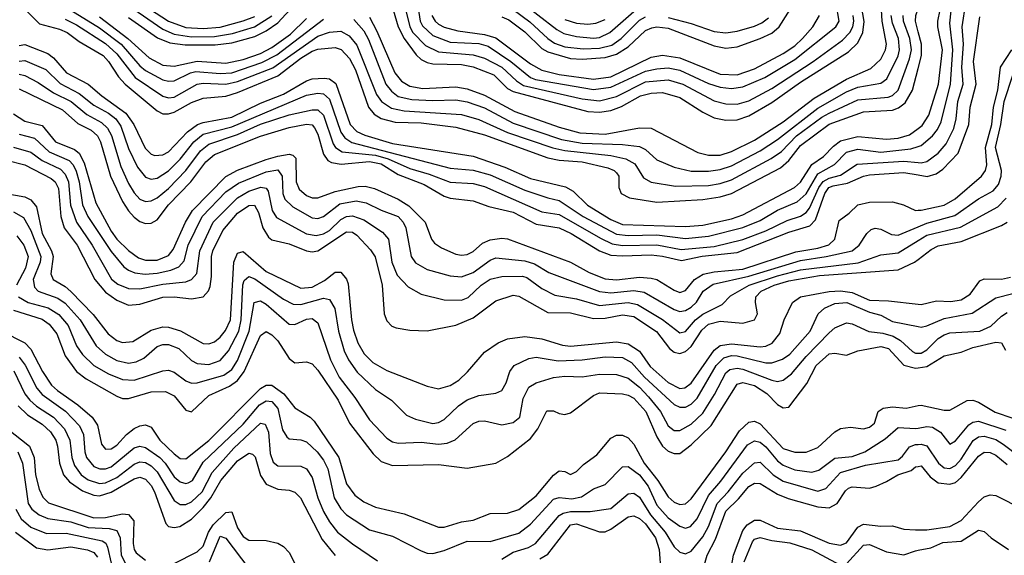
# Model space of a CAD drawing. Header units: inches. Extents: x 990535 to 1117859, y 769386 to 892122.
# Tile 741 of 1056: x 1056872 to 1060300, y 854889 to 856755. Entities that reach past the tile are written whole.
import ezdxf

# ---------------------------------------------------------------- set-up
doc = ezdxf.new("R2010")
doc.units = ezdxf.units.IN
doc.header["$MEASUREMENT"] = 0
doc.layers.add('B0855', color=7, linetype='Continuous')
doc.layers.add('B0865', color=7, linetype='Continuous')

msp = doc.modelspace()

# ---------------------------------------------------------------- linework, layer by layer
at = {"layer": 'B0855', "color": 5}
for points, elevation in [([(1057250, 856762.7), (1057351.9, 856691.9), (1057394.1, 856674.1), (1057447.4, 856667.4), (1057552.1, 856667.9), (1057610, 856674.3), (1057690, 856696.4), (1057730, 856716), (1057770, 856744.7), (1057870, 856853.6)], 3620), ([(1057250, 856804.4), (1057370, 856722), (1057410, 856704.8), (1057470, 856695.1), (1057550, 856696.4), (1057613.1, 856706.9), (1057689.5, 856730.5), (1057750, 856768.6)], 3640), ([(1057281.1, 856821.1), (1057390, 856749.5), (1057450, 856728), (1057510, 856724.6), (1057570, 856729.1), (1057650, 856750.9), (1057690, 856766.6)], 3660), ([(1058172.6, 856790), (1058189.8, 856730), (1058210, 856690.1), (1058252.3, 856632.3), (1058270, 856616), (1058290, 856605.6), (1058310, 856601), (1058410, 856599.2), (1058450, 856591.3), (1058522.6, 856562.6), (1058570, 856515.9), (1058590, 856504.5), (1058850, 856435.6), (1058890, 856432.6), (1058930, 856438.3), (1058967.1, 856452.9), (1059033.3, 856490), (1059070, 856499.6), (1059110, 856501.2), (1059170, 856484.2), (1059250, 856432.9), (1059290, 856413), (1059330, 856405.1), (1059370, 856406.8), (1059410, 856420.7), (1059490, 856466.8), (1059590, 856537.2), (1059756.9, 856643.1), (1059790, 856674.1), (1059806.9, 856710), (1059811.5, 856748.4), (1059797.5, 856830)], 3620), ([(1058210.3, 856810), (1058230.3, 856730), (1058240.8, 856710), (1058285.1, 856665.1), (1058330, 856642.8), (1058450, 856632.9), (1058490, 856621.6), (1058550.7, 856590), (1058601.6, 856541.6), (1058625.8, 856525.8), (1058830, 856478.9), (1058890, 856472.4), (1058950, 856487.5), (1059050, 856538.2), (1059130, 856545.4), (1059180.1, 856530), (1059290, 856472.3), (1059330, 856461.7), (1059370, 856460.9), (1059410, 856472.6), (1059490, 856514.9), (1059633.8, 856610), (1059736.3, 856683.7), (1059762.2, 856710), (1059772.2, 856730), (1059775.6, 856750), (1059773.4, 856770)], 3640), ([(1058256.5, 856810), (1058266.5, 856750), (1058274, 856734), (1058310, 856700.2), (1058370, 856676.9), (1058470, 856671.7), (1058503, 856663), (1058581.5, 856610), (1058650, 856553.7), (1058667, 856547), (1058870, 856511.7), (1058930, 856520), (1059050, 856575.4), (1059090, 856584.5), (1059130, 856587.2), (1059170, 856579.8), (1059270, 856533.2), (1059310, 856520.1), (1059350, 856515.6), (1059390, 856521.2), (1059466.5, 856553.5), (1059570, 856616), (1059713.2, 856730), (1059724.5, 856750), (1059714, 856810)], 3660), ([(1058550, 856764.9), (1058574.4, 856754.4), (1058630, 856713.3), (1058690, 856654.8), (1058710, 856643.5), (1058790, 856620.1), (1058830, 856617.3), (1058910, 856623.1), (1058950, 856634.8), (1058990, 856661.1), (1059050, 856717.7), (1059072.7, 856727.3), (1059090, 856730), (1059130, 856725.6), (1059290, 856664.6), (1059330, 856656), (1059370, 856660.3), (1059450.1, 856690.1), (1059490, 856708.8), (1059515.6, 856730), (1059567.8, 856812.2)], 3720), ([(1058610, 856823.8), (1058741.3, 856721.3), (1058766.5, 856706.5), (1058810, 856696.5), (1058870, 856691.2), (1058890, 856693.6), (1058926.1, 856710), (1059010, 856784.1)], 3760), ([(1056890, 856792.3), (1056940.9, 856740.9), (1057010, 856722), (1057036.6, 856710), (1057079.1, 856679.1), (1057161.9, 856630), (1057181.4, 856610), (1057215.9, 856555.9), (1057238.5, 856530), (1057350, 856437.9), (1057370, 856427.6), (1057390, 856427), (1057410, 856432.9), (1057470, 856466.5), (1057510, 856482.3), (1057590, 856489.1), (1057630, 856501.4), (1057770, 856559.9), (1057850, 856621.4), (1057890, 856645.8), (1057910, 856652.4), (1057970, 856658.7), (1057991.2, 856651.2), (1058020.3, 856620.3), (1058040.6, 856580.6), (1058086.5, 856450), (1058105.8, 856425.8), (1058130.4, 856410.4), (1058178.7, 856398.7), (1058270, 856395.4), (1058390, 856381.1), (1058490, 856353.5), (1058710, 856273.8), (1058750, 856265.7), (1058830, 856260.4), (1058919.1, 856239.1), (1058942, 856230), (1058950, 856221.7), (1058957.6, 856210), (1058957.3, 856170), (1058966.1, 856150), (1058994.3, 856134.3), (1059090, 856119.9), (1059250, 856128.5), (1059310, 856138.2), (1059350, 856150), (1059520.5, 856239.5), (1059550, 856264.8), (1059590, 856316.8), (1059690, 856391.2), (1059810, 856434.4), (1059910, 856440.5), (1059931.9, 856448.1), (1059954.8, 856465.2), (1059979.8, 856510), (1060000, 856585.3)], 3520), ([(1057030, 856757.2), (1057070, 856737.2), (1057170, 856672.4), (1057210, 856636.1), (1057273.3, 856553.3), (1057370, 856488.3), (1057390, 856483), (1057410, 856485), (1057490, 856530.8), (1057510, 856534.1), (1057590, 856530.8), (1057630, 856540.1), (1057752.9, 856587.1), (1057910, 856698.1), (1057950, 856711.7), (1057990, 856715), (1058019.4, 856699.4), (1058045.9, 856665.9), (1058114.3, 856494.3), (1058131.9, 856470), (1058166.6, 856446.6), (1058210, 856437.6), (1058410, 856424.8), (1058470, 856407.5), (1058570, 856362.6), (1058728.4, 856308.4), (1058770, 856299.6), (1058930, 856282.6), (1058982, 856270), (1059013.1, 856253.1), (1059044, 856204), (1059070, 856188.9), (1059155, 856175), (1059270, 856177.1), (1059310, 856184), (1059350, 856197.6), (1059488.5, 856271.5), (1059523.6, 856296.4), (1059576.3, 856350), (1059664.3, 856415.7), (1059689.9, 856430), (1059790, 856475.7), (1059895, 856485), (1059910, 856491), (1059930, 856509.3), (1059970, 856619.2), (1059976.4, 856650), (1059970.9, 856690), (1059948.9, 856750), (1059947.5, 856770)], 3540), ([(1057050, 856788), (1057150, 856726.9), (1057225.2, 856670), (1057290, 856594.3), (1057310, 856577.6), (1057370, 856545.6), (1057390, 856540.5), (1057410, 856542.3), (1057466.7, 856570), (1057485.5, 856574.5), (1057570, 856568.2), (1057610, 856570.4), (1057714.4, 856605.6), (1057766.7, 856633.3), (1057930, 856757)], 3560), ([(1058035.4, 856755.4), (1058070, 856716.2), (1058086.3, 856686.3), (1058147, 856530), (1058165.7, 856505.7), (1058190, 856487.5), (1058236.6, 856476.6), (1058310, 856473.1), (1058390, 856476), (1058430, 856468.8), (1058490, 856447.9), (1058590, 856394.8), (1058758.2, 856338.2), (1058830, 856325.5), (1058970, 856320.3), (1059030, 856312.9), (1059050, 856303.4), (1059090, 856267), (1059150, 856241.2), (1059210, 856228), (1059270, 856227), (1059310, 856233.3), (1059350, 856246.6), (1059450, 856298.8), (1059510, 856338.1), (1059650, 856447.5), (1059750, 856503.8), (1059790, 856520.6), (1059870, 856534.6), (1059891.3, 856548.7), (1059930, 856629.6), (1059935.2, 856650), (1059931.2, 856690), (1059910, 856742.6), (1059905.9, 856770)], 3560), ([(1058090, 856763.5), (1058115.3, 856715.3), (1058177.6, 856570), (1058201.3, 856541.3), (1058230, 856523.7), (1058275.2, 856515.2), (1058390, 856521.8), (1058430, 856514.3), (1058490, 856492.1), (1058595.3, 856435.3), (1058750, 856381.3), (1058821.6, 856361.6), (1058910, 856356.3), (1059030, 856378.9), (1059070, 856377.2), (1059232.4, 856292.4), (1059270, 856283.3), (1059310, 856283.4), (1059350, 856296.4), (1059430, 856335.3), (1059530, 856398.8), (1059638.2, 856481.8), (1059750, 856548.1), (1059835.3, 856584.7), (1059870, 856617.2), (1059886.4, 856650), (1059889.7, 856670), (1059874.1, 856750), (1059871.9, 856790)], 3580), ([(1058306.7, 856770), (1058317.7, 856750), (1058330, 856739.5), (1058350, 856729.3), (1058396.9, 856716.9), (1058490, 856704), (1058530, 856692.2), (1058650, 856601.3), (1058690, 856578.9), (1058750, 856564.8), (1058870, 856548.2), (1058930, 856556.6), (1059070, 856624.5), (1059110, 856631.2), (1059170, 856622.4), (1059310, 856565.6), (1059370, 856563.6), (1059430, 856584.4), (1059530, 856637.5), (1059570, 856664.2), (1059597.7, 856690), (1059633, 856730), (1059656.8, 856770)], 3680), ([(1058590, 856790.3), (1058648, 856748), (1058710, 856689.5), (1058733.4, 856673.4), (1058770, 856660.8), (1058833.8, 856653.8), (1058890, 856656), (1058933.1, 856667), (1058966.4, 856690), (1059030, 856753.1), (1059050, 856764.9)], 3740), ([(1060000, 856713.4), (1059990.5, 856750), (1059991.9, 856770), (1060000, 856792.7)], 3520), ([(1057150, 856765.3), (1057248.4, 856690), (1057322, 856622), (1057370, 856597.2), (1057410, 856593.1), (1057490, 856610.5), (1057590, 856603.3), (1057650, 856616.6), (1057710, 856637), (1057750, 856658), (1057814.8, 856705.2), (1057870, 856759.5)], 3580), ([(1058770, 856755.7), (1058810, 856743.5), (1058850, 856739.7), (1058877.1, 856742.9), (1058910, 856755.6)], 3780), ([(1059130, 856762.5), (1059210, 856742), (1059290, 856714.3), (1059330, 856709.3), (1059370, 856715.2), (1059430, 856732.5), (1059456.1, 856743.9), (1059478.6, 856761.4)], 3740), ([(1056870, 856665.8), (1056890, 856668.3), (1056970, 856637.3), (1056990, 856622.6), (1057035, 856570), (1057110.4, 856530.4), (1057158, 856490), (1057241, 856430), (1057269.1, 856390), (1057308.1, 856308.1), (1057330, 856286.5), (1057342.6, 856282.6), (1057370, 856284.1), (1057390, 856295.2), (1057456, 856364), (1057490.4, 856389.6), (1057510, 856397.4), (1057610, 856415.6), (1057710, 856464.6), (1057790, 856496.1), (1057870, 856542.4), (1057890, 856548.8), (1057931.7, 856551.7), (1057950, 856549.2), (1057972.7, 856532.7), (1058022.8, 856390), (1058046, 856366), (1058073.3, 856353.3), (1058170, 856323.5), (1058450, 856279.3), (1058561.1, 856241.1), (1058650, 856202.5), (1058772.4, 856172.4), (1058798.3, 856158.3), (1058848.5, 856108.5), (1058930, 856059.4), (1058970, 856041.8), (1059190, 856034.3), (1059250, 856039.9), (1059350, 856061.3), (1059390, 856075), (1059569.8, 856170.2), (1059590.4, 856189.6), (1059629.3, 856250.7), (1059670, 856278.6), (1059705, 856315), (1059730, 856332.6), (1059790, 856348.4), (1059890, 856338.8), (1059930, 856342.9), (1059970, 856354.6), (1060000, 856376.5)], 3480), ([(1056870, 856611.2), (1056890, 856612.6), (1056962.2, 856582.2), (1057012.4, 856532.4), (1057078.4, 856498.4), (1057130, 856457.5), (1057180.6, 856430), (1057206.6, 856410), (1057224.4, 856384.4), (1057250, 856307), (1057281.6, 856241.6), (1057310, 856206.3), (1057330, 856199.4), (1057350, 856203.3), (1057390, 856229.1), (1057430, 856269.4), (1057477.6, 856330), (1057510, 856355.9), (1057610, 856382), (1057870, 856492.6), (1057910, 856499.1), (1057930, 856496.5), (1057950, 856478.3), (1057990, 856363.3), (1058003.4, 856343.4), (1058027.9, 856327.9), (1058370, 856238.1), (1058450, 856231.1), (1058510, 856214.9), (1058630, 856161.7), (1058710, 856134.3), (1058750, 856125.8), (1058833.9, 856070), (1058950, 856008.5), (1058990, 856002.9), (1059090, 856005.4), (1059190, 855993.1), (1059270, 856000.6), (1059390, 856030.7), (1059450, 856055.8), (1059510, 856091.1), (1059579.1, 856120.9), (1059610, 856148.5), (1059650, 856217.9), (1059708.9, 856251.1), (1059750, 856293.4), (1059790, 856304.7), (1059870, 856293.2), (1059974.4, 856305.6), (1060000, 856313.7)], 3460), ([(1056870, 856565.5), (1056890, 856561.2), (1056936.4, 856536.4), (1056990, 856499.8), (1057050.7, 856470.7), (1057105, 856425), (1057156.8, 856396.8), (1057177.7, 856377.7), (1057191.2, 856351.2), (1057223.8, 856243.8), (1057250, 856184.3), (1057270, 856152), (1057290, 856130.1), (1057310, 856121.7), (1057330, 856123.8), (1057350, 856134.3), (1057390, 856166.9), (1057449.9, 856230), (1057501.7, 856298.3), (1057530, 856321), (1057630, 856355.3), (1057710, 856390.8), (1057810, 856424.1), (1057890, 856441.7), (1057910, 856441.1), (1057930, 856422), (1057962.7, 856322.7), (1057970.8, 856310), (1057994.7, 856294.7), (1058110, 856283.1), (1058154.1, 856270), (1058230, 856236.4), (1058297.4, 856217.4), (1058370, 856189.6), (1058450, 856184.6), (1058490, 856174.6), (1058690, 856085.6), (1058750, 856076.4), (1058893.6, 855993.6), (1058934.8, 855974.8), (1058970, 855969), (1059090, 855970.7), (1059175, 855955), (1059290, 855965.6), (1059390, 855989.7), (1059470, 856020.1), (1059543.9, 856056.1), (1059590, 856070.3), (1059610, 856083.4), (1059621, 856099), (1059654.3, 856170), (1059669, 856191), (1059690, 856203.5), (1059730, 856213.5), (1059788, 856252), (1059950, 856262.6), (1060000, 856257.4)], 3440), ([(1056870, 856514.8), (1057020.9, 856440.9), (1057073.6, 856393.6), (1057120.5, 856370), (1057142.9, 856350), (1057153.3, 856330), (1057188.1, 856210), (1057230, 856122), (1057250, 856088.9), (1057270, 856066.8), (1057290, 856051.9), (1057310, 856044.8), (1057330, 856045.8), (1057350, 856058.4), (1057390.2, 856110), (1057467.2, 856190), (1057519.7, 856260.3), (1057550, 856285.8), (1057710, 856349.4), (1057810, 856379.5), (1057870.8, 856390.8), (1057890, 856388.5), (1057898.7, 856378.7), (1057910, 856356.6), (1057930, 856286.5), (1057945.1, 856265.1), (1057957.8, 856257.8), (1057991.4, 856251.4), (1058090, 856261), (1058130, 856253.3), (1058190, 856216.3), (1058280.5, 856180.5), (1058350, 856140.2), (1058370, 856133.2), (1058450, 856124.1), (1058504.8, 856104.8), (1058590, 856084.8), (1058670, 856042.9), (1058750, 856029.6), (1058791.2, 856010), (1058890, 855950.5), (1058930, 855935.4), (1058970, 855932.6), (1059070, 855936.5), (1059110, 855931.7), (1059175.7, 855915.7), (1059248.4, 855931.6), (1059370, 855944.5), (1059550, 856014.6), (1059623.2, 856036.8), (1059642.1, 856057.9), (1059674.7, 856150), (1059689.3, 856170.7), (1059703.4, 856176.6), (1059754.3, 856185.7), (1059809.6, 856210.4), (1059830, 856214.4), (1059950, 856222.7), (1060000, 856214.4)], 3420), ([(1056850, 856427.2), (1056890, 856402.2), (1056950, 856387), (1056996.4, 856330), (1057062.7, 856302.7), (1057078.9, 856290), (1057096, 856256), (1057136.9, 856116.9), (1057190, 856018), (1057210.1, 855990), (1057250, 855951.3), (1057285.6, 855925.6), (1057310, 855917.3), (1057350, 855917), (1057390, 855934.1), (1057405.5, 855954.5), (1057449.5, 856050), (1057473.4, 856090), (1057590, 856208.8), (1057630, 856230.5), (1057730, 856267.9), (1057770, 856280.1), (1057810, 856286.2), (1057823, 856283), (1057833.2, 856273.2), (1057834.6, 856190), (1057845, 856165), (1057870, 856142.9), (1057890, 856134.9), (1057910, 856134.2), (1057970, 856156.4), (1058050, 856173.9), (1058075, 856175), (1058106.9, 856166.9), (1058190, 856129.8), (1058226.7, 856106.7), (1058282.9, 856050), (1058305.1, 855990), (1058316.1, 855976.1), (1058340.2, 855960.2), (1058390, 855938.7), (1058410, 855934.6), (1058430, 855937.2), (1058450, 855947.5), (1058483.6, 855976.4), (1058510, 855988), (1058550, 855993.9), (1058570, 855991.2), (1058789.4, 855910.6), (1058854.2, 855874.2), (1058910, 855852.2), (1058950, 855849.4), (1059030, 855858.7), (1059070, 855854.9), (1059090, 855849.5), (1059150, 855812.6), (1059170, 855805.1), (1059190, 855811.6), (1059221.5, 855850), (1059251.6, 855868.4), (1059290, 855876.7), (1059390, 855885.6), (1059573.6, 855946.4), (1059650, 855959.6), (1059688.8, 855971.2), (1059709.6, 855990.4), (1059724.3, 856055.7), (1059759.4, 856080.6), (1059790, 856110.4), (1059830, 856119.2), (1059910, 856120.1), (1059949, 856110), (1059990, 856090.8), (1060000, 856091.2)], 3380), ([(1056870, 856356), (1056922.8, 856342.8), (1056974.5, 856294.5), (1057044.5, 856264.5), (1057057.5, 856250), (1057067.9, 856227.9), (1057078.8, 856190), (1057090, 856110), (1057109, 856070), (1057190, 855947.3), (1057234.8, 855894.7), (1057250, 855882.4), (1057272.9, 855872.9), (1057308.5, 855868.5), (1057350, 855871.7), (1057397.7, 855882.3), (1057426.3, 855893.7), (1057444.8, 855915.2), (1057458.7, 855970), (1057507.3, 856070), (1057590, 856155.1), (1057634, 856186), (1057730, 856225.2), (1057770, 856232.1), (1057785.9, 856210), (1057787.9, 856150), (1057795.3, 856130), (1057822.7, 856102.7), (1057890, 856065.4), (1057910, 856063.1), (1057930, 856069.4), (1057986.9, 856113.1), (1058043.7, 856123.7), (1058077.7, 856117.7), (1058130, 856091.5), (1058189.5, 856069.5), (1058207.2, 856050), (1058216.7, 856030), (1058234.4, 855930), (1058250, 855908.2), (1058290, 855885.2), (1058370, 855862.8), (1058410, 855859.5), (1058450, 855874.9), (1058510, 855917.6), (1058530, 855925.1), (1058630, 855915), (1058664.3, 855904.3), (1058714.2, 855874.2), (1058890, 855808), (1058930, 855803.3), (1059010, 855811.9), (1059045.4, 855805.4), (1059150, 855746.1), (1059170, 855739.1), (1059190, 855741.9), (1059210, 855753.7), (1059228.4, 855771.6), (1059251.3, 855810), (1059285.9, 855834.1), (1059410, 855861.4), (1059590, 855916.6), (1059679.3, 855930), (1059770, 855949.8), (1059794.5, 855970), (1059821.6, 856010), (1059836.3, 856023.7), (1059850, 856028.8), (1059870, 856025.4), (1059907.2, 856007.2), (1059930, 856004.8), (1060000, 856034)], 3360), ([(1056850, 856310.9), (1056910, 856294.1), (1056950, 856264.5), (1057014.1, 856234.1), (1057030, 856217.4), (1057041.7, 856190), (1057049.2, 856109.2), (1057069.7, 856049.7), (1057123.6, 855970), (1057191.6, 855851.6), (1057213.6, 855833.6), (1057250, 855818.9), (1057290, 855818.1), (1057370, 855833.4), (1057450, 855842.4), (1057470.2, 855849.8), (1057488.7, 855871.3), (1057498.7, 855950), (1057545.7, 856050), (1057630, 856134.8), (1057670, 856158), (1057711.3, 856171.3), (1057730, 856168.2), (1057737.4, 856157.4), (1057750.7, 856090.7), (1057766, 856066), (1057870, 856009.5), (1057903.4, 856003.4), (1057930, 856008.6), (1057950, 856020.3), (1057990, 856058.7), (1058010, 856069.8), (1058030, 856071.7), (1058070, 856058.3), (1058135.4, 856015.3), (1058155.5, 855990), (1058167.2, 855910), (1058185.7, 855865.7), (1058224.1, 855824.1), (1058270, 855798.9), (1058350, 855779.7), (1058410, 855778.5), (1058432.7, 855787.3), (1058478.2, 855830), (1058510, 855850.7), (1058550, 855860.3), (1058621.9, 855861.9), (1058637.1, 855857.1), (1058690, 855819.2), (1058735.4, 855795.4), (1058810, 855782.6), (1058890, 855759.6), (1058990, 855769.4), (1059023, 855763), (1059110.2, 855710.2), (1059170, 855663.8), (1059190, 855669.2), (1059225.2, 855710), (1059250, 855728.9), (1059317.5, 855762.5), (1059346.5, 855793.5), (1059411.7, 855830), (1059510, 855863.1), (1059590, 855883.4), (1059791.3, 855908.7), (1059870, 855936), (1059930, 855942.8), (1060000, 855986.4)], 3340), ([(1056825.7, 856265.7), (1056890, 856249.8), (1056981.9, 856201.9), (1056994.8, 856190), (1057006.6, 856166.6), (1057015.4, 856070), (1057026.4, 856030), (1057072.4, 855970), (1057133.2, 855850), (1057170, 855806.2), (1057210, 855778.3), (1057250, 855761), (1057290, 855764.6), (1057370, 855788.1), (1057410, 855789.8), (1057470, 855783.1), (1057510, 855790.1), (1057529.4, 855810.6), (1057534.4, 855825.6), (1057539.6, 855860.4), (1057539.1, 855930), (1057543.9, 855950), (1057578.7, 856021.3), (1057630, 856081.7), (1057670, 856107.7), (1057688.7, 856108.7), (1057703, 856083), (1057718.1, 856030), (1057738, 855998), (1057750, 855988.2), (1057810, 855974.5), (1057870, 855949.7), (1057890, 855946), (1057910, 855950.1), (1058010, 856015.8), (1058030, 856015.5), (1058045, 856005), (1058093.3, 855953.3), (1058109.3, 855929.3), (1058133.9, 855830), (1058141.2, 855730), (1058150, 855706), (1058167.9, 855687.9), (1058181.9, 855681.9), (1058230, 855674), (1058290, 855671.2), (1058390, 855690.6), (1058450, 855716.2), (1058530, 855775.7), (1058590, 855795.3), (1058610, 855791.8), (1058710, 855735.6), (1058790, 855733.5), (1058870, 855714.4), (1058910, 855715.9), (1058970, 855727), (1059010, 855720.7), (1059089.2, 855669.2), (1059134.5, 855610), (1059150, 855597.3), (1059170, 855592.8), (1059190, 855599.5), (1059210, 855616.2), (1059246.1, 855673.9), (1059270, 855694.2), (1059310, 855704.6), (1059390, 855698.1), (1059430.5, 855709.5), (1059440.9, 855730), (1059433.8, 855770), (1059435, 855790), (1059453.6, 855810), (1059498.2, 855830), (1059550, 855845.8), (1059656.4, 855863.6), (1059930, 855883.9), (1059986.7, 855910), (1060000, 855920.1)], 3320), ([(1056824.7, 856150), (1056890, 856137.9), (1056910, 856127.7), (1056930, 856102.8), (1056949.7, 856010), (1056982.5, 855950), (1056988.5, 855930), (1056980.7, 855870), (1056988.3, 855850), (1057030, 855825.9), (1057050, 855808.8), (1057127.8, 855727.8), (1057180.2, 855660.2), (1057210, 855637.5), (1057230, 855630.8), (1057265.4, 855634.6), (1057330, 855674), (1057370, 855684.8), (1057390, 855683.7), (1057431.3, 855671.3), (1057510, 855627.6), (1057530, 855625.9), (1057550, 855632.8), (1057570, 855648.8), (1057588.1, 855671.9), (1057605.2, 855710), (1057617.3, 855910), (1057630, 855941.6), (1057650, 855947.9), (1057730, 855878.3), (1057850, 855820.4), (1057890, 855823.8), (1057933.3, 855846.7), (1057970, 855875.4), (1057990, 855875.9), (1058010, 855851), (1058015.5, 855835.5), (1058026.6, 855710), (1058033.7, 855673.7), (1058049.1, 855629.1), (1058071, 855591), (1058101.1, 855561.1), (1058150, 855532.5), (1058290, 855478.1), (1058330, 855469.6), (1058370, 855480.3), (1058400.3, 855499.7), (1058431.4, 855528.6), (1058490, 855597.2), (1058537.9, 855630), (1058570, 855643.2), (1058630, 855651.9), (1058690, 855643.1), (1058761.7, 855621.7), (1058790, 855617.8), (1058950, 855632.9), (1058990, 855625.9), (1059030, 855600.6), (1059066.9, 855546.9), (1059130, 855491), (1059170, 855470.4), (1059187.4, 855472.6), (1059210, 855488.6), (1059290, 855603.7), (1059310, 855619.7), (1059350, 855626), (1059450, 855615.3), (1059470, 855617.9), (1059491.9, 855628.1), (1059517.9, 855662.1), (1059533.4, 855710), (1059562.1, 855770), (1059590.6, 855789.4), (1059690, 855807.9), (1059730, 855810.6), (1059770, 855804.8), (1059830, 855778), (1059896.3, 855776.3), (1060000, 855764.4)], 3280), ([(1056850, 856086.1), (1056885.5, 856065.5), (1056910, 856020.4), (1056944.8, 855930), (1056942.8, 855910), (1056919.2, 855850), (1056923.1, 855823.1), (1056935.6, 855810), (1057005, 855785), (1057030, 855768), (1057082.6, 855710), (1057138.5, 855618.5), (1057170, 855590.1), (1057210, 855567.3), (1057250, 855558.1), (1057277.3, 855562.7), (1057303.7, 855576.3), (1057350, 855616.9), (1057370, 855624), (1057390, 855623.8), (1057425.6, 855610), (1057470, 855568.4), (1057490, 855557), (1057530, 855553.8), (1057570, 855568.1), (1057598.9, 855601.1), (1057634.2, 855670), (1057642.8, 855710), (1057648.5, 855831.5), (1057653.8, 855846.2), (1057670, 855860.1), (1057690, 855852.6), (1057790, 855781.1), (1057823.9, 855763.9), (1057850, 855763.4), (1057930, 855785.2), (1057950, 855780.4), (1057968.7, 855748.7), (1057982.1, 855670), (1058001.5, 855601.5), (1058016.1, 855570), (1058046.7, 855526.7), (1058110, 855467.2), (1058165.8, 855430), (1058217.9, 855377.9), (1058250, 855363), (1058310, 855348.9), (1058330, 855351.6), (1058350, 855361.9), (1058399.3, 855410), (1058430, 855431.3), (1058470, 855446.3), (1058530, 855454.2), (1058550, 855463.2), (1058566, 855490), (1058577.8, 855530), (1058593.3, 855550), (1058644.9, 855575.1), (1058670, 855579.6), (1058746.7, 855566.7), (1058830, 855570), (1058910, 855580.1), (1058970, 855578.4), (1059001.4, 855561.4), (1059046.8, 855510), (1059150, 855415), (1059170, 855404.8), (1059190, 855405.1), (1059210, 855415.8), (1059230, 855436.9), (1059297, 855550), (1059323.1, 855576.9), (1059350, 855585.3), (1059370, 855584.7), (1059470, 855559.6), (1059490, 855559.2), (1059527.5, 855572.5), (1059552.7, 855590), (1059623.7, 855670), (1059651.3, 855730), (1059673.3, 855750), (1059710, 855766.7), (1059751.8, 855770), (1059830, 855736.4), (1059870, 855726), (1059910, 855703.8), (1060000, 855686.3)], 3260), ([(1056862.1, 856002.1), (1056886.4, 855970), (1056900.7, 855930), (1056891.6, 855890), (1056861, 855830)], 3240), ([(1056868, 855790), (1056901.5, 855770), (1056971, 855751), (1057008.2, 855728.2), (1057040.6, 855690), (1057070, 855619.2), (1057090, 855588.4), (1057130, 855550), (1057180.9, 855520.9), (1057230, 855501.7), (1057270, 855499.6), (1057370, 855532.4), (1057390, 855534.4), (1057410, 855527.3), (1057450, 855496.9), (1057470, 855489.3), (1057490, 855489.7), (1057582.8, 855517.2), (1057610, 855537.1), (1057630, 855567.5), (1057670.5, 855670), (1057688.5, 855770), (1057710, 855775.9), (1057730, 855763.7), (1057810, 855694.1), (1057830, 855693.4), (1057870, 855712.2), (1057890, 855714), (1057910, 855699.4), (1057954.1, 855570), (1057984.1, 855510), (1058039, 855439), (1058090, 855361.7), (1058150, 855297.4), (1058170, 855284.8), (1058190, 855279.9), (1058270, 855283.3), (1058330, 855276.7), (1058359.8, 855280.2), (1058388.4, 855291.6), (1058450, 855348.2), (1058470, 855356.8), (1058490, 855357.5), (1058550, 855343.9), (1058590, 855351.4), (1058612.5, 855370), (1058624.1, 855435.9), (1058644.9, 855475.1), (1058669.9, 855490.1), (1058730, 855509), (1058770, 855513.7), (1058830, 855510.7), (1058890, 855519.8), (1058950, 855519.4), (1058990, 855506.7), (1059030, 855474.8), (1059061.1, 855441.1), (1059102.9, 855390), (1059130, 855340.4), (1059150, 855324.3), (1059170, 855323.7), (1059210, 855345.5), (1059250, 855384.5), (1059290.8, 855449.2), (1059330, 855525.4), (1059343.9, 855536.1), (1059370, 855541.4), (1059390, 855537.5), (1059490, 855498.8), (1059510, 855495.2), (1059530, 855499.1), (1059559.1, 855520.9), (1059610, 855581.9), (1059690, 855664.3), (1059710, 855681.3), (1059750, 855699.5), (1059770, 855695.7), (1059828.5, 855668.5), (1059876.9, 855663.1), (1059913.1, 855653.1), (1059938.1, 855638.1), (1059979.6, 855599.6), (1059990, 855593.3), (1060000, 855593.4)], 3240), ([(1056850, 855743.6), (1056950, 855711.3), (1056974.8, 855694.8), (1057000.8, 855660.8), (1057030, 855584.3), (1057069.4, 855530), (1057103.5, 855503.5), (1057210, 855444.1), (1057230, 855435.7), (1057250, 855436), (1057330, 855458.9), (1057379.7, 855459.7), (1057410, 855444.6), (1057450, 855395), (1057470, 855388.6), (1057530, 855445.6), (1057602.1, 855477.9), (1057630, 855498.3), (1057653.6, 855530), (1057710, 855655), (1057730, 855668.4), (1057750, 855657.2), (1057770, 855636.4), (1057810, 855575), (1057830, 855560.1), (1057870, 855562.7), (1057890, 855556), (1057910, 855534), (1057980.4, 855430), (1058020.4, 855350), (1058102.9, 855242.9), (1058130, 855216.5), (1058170, 855201.8), (1058330, 855206), (1058430, 855192.4), (1058530, 855210.7), (1058570, 855233.5), (1058650, 855296.1), (1058676.1, 855330), (1058707.5, 855392.5), (1058730, 855393.1), (1058750, 855383.3), (1058770, 855380.1), (1058790, 855385.1), (1058870, 855446.5), (1058890, 855455.8), (1058970, 855451.3), (1058990, 855447.6), (1059010, 855436.5), (1059051.7, 855390), (1059090, 855301.9), (1059110, 855269.7), (1059130, 855252), (1059150, 855243.4), (1059170, 855244), (1059210, 855273.5), (1059279, 855341), (1059370, 855485), (1059390, 855491.3), (1059430, 855480.5), (1059472.9, 855452.9), (1059510, 855414.7), (1059530, 855402.4), (1059550, 855405.5), (1059611.8, 855488.2), (1059644.7, 855550), (1059690, 855590.8), (1059710, 855593.2), (1059750, 855586.8), (1059790, 855601.6), (1059870, 855616.7), (1059896.8, 855610), (1059950, 855551.7), (1059990, 855541.1), (1060000, 855542.5)], 3220), ([(1056810, 855670.1), (1056890, 855629.7), (1056910, 855607.7), (1056950.8, 855530), (1056982.5, 855482.5), (1057003.1, 855463.1), (1057073.9, 855413.9), (1057123.5, 855370), (1057142.2, 855342.2), (1057156.3, 855276.3), (1057170, 855259.3), (1057190, 855259.7), (1057210, 855272.5), (1057243.4, 855310), (1057270, 855331), (1057290, 855340.7), (1057310, 855343.5), (1057330, 855335.5), (1057359.4, 855290), (1057410, 855242.8), (1057430, 855226.9), (1057450, 855225.1), (1057530.7, 855289.3), (1057710, 855470.1), (1057730, 855482.4), (1057750, 855481.7), (1057791.3, 855451.3), (1057830, 855402.5), (1057883.2, 855370), (1057896.5, 855356.5), (1057983.2, 855230), (1058010, 855138.2), (1058038.2, 855098.2), (1058070, 855075.7), (1058110, 855057.2), (1058210, 855033.9), (1058330, 854986.8), (1058350, 854986.9), (1058410, 855006.2), (1058450, 855011.9), (1058510, 855034.9), (1058570, 855035.7), (1058610, 855048.9), (1058670, 855096.7), (1058730, 855168.9), (1058750, 855183.2), (1058770, 855180.9), (1058790, 855171), (1058810, 855181.5), (1058834.2, 855205.8), (1058880.8, 855239.2), (1058930, 855297.3), (1058950, 855307.5), (1058970, 855308.1), (1058990, 855298.9), (1059010, 855276.1), (1059045.8, 855210), (1059093.6, 855150), (1059130, 855092.4), (1059150, 855074.7), (1059170, 855066.4), (1059190, 855068.8), (1059210, 855086.5), (1059330.8, 855250), (1059377.4, 855322.6), (1059410, 855353.5), (1059430, 855356.5), (1059450, 855347.2), (1059530, 855261.8), (1059570, 855249.1), (1059610, 855248.9), (1059650, 855265.1), (1059710, 855319.1), (1059730, 855331.4), (1059764.5, 855335.5), (1059810, 855330.1), (1059830, 855335.7), (1059847.4, 855350), (1059860.6, 855390), (1059877.9, 855402.1), (1059910, 855406.1), (1059958.4, 855401.6), (1060000, 855410.6)], 3180), ([(1056870, 855579.2), (1056891.1, 855551.1), (1056931.8, 855471.8), (1056949.7, 855450), (1057031.7, 855391.8), (1057080.2, 855340.2), (1057094.4, 855310), (1057098.3, 855250), (1057104.3, 855230), (1057130, 855199), (1057150.4, 855190.4), (1057170, 855190.4), (1057190, 855197.7), (1057270, 855263.7), (1057290, 855269.8), (1057310, 855264.4), (1057359.9, 855230), (1057378.5, 855210), (1057410, 855162.4), (1057430, 855144.9), (1057450, 855138.9), (1057458.2, 855141.8), (1057472.9, 855150), (1057510, 855213.2), (1057650, 855346.3), (1057706.6, 855413.4), (1057730, 855427.3), (1057750, 855425), (1057770, 855400.1), (1057786.9, 855326.9), (1057801.9, 855301.9), (1057810, 855295), (1057850, 855291.6), (1057870, 855284.2), (1057907.6, 855250), (1057930, 855220.4), (1057944.7, 855190), (1057966.2, 855090), (1057990, 855051.1), (1058010, 855030.5), (1058090, 854977.8), (1058170, 854956.3), (1058270, 854905), (1058290, 854897), (1058310, 854895.7), (1058350, 854905.5), (1058430, 854938.5), (1058510, 854937.1), (1058610, 854966.9), (1058650, 854997.2), (1058730, 855084.7), (1058750, 855090.4), (1058794.4, 855085.6), (1058827.2, 855092.8), (1058870, 855120.6), (1058910, 855136.1), (1058970, 855197), (1058990, 855198.3), (1059030, 855169.1), (1059060.4, 855130), (1059090, 855064.1), (1059130, 855019.6), (1059170, 854990.5), (1059190, 854984.1), (1059207.3, 854990), (1059230, 855015.9), (1059270, 855097.5), (1059312.8, 855147.2), (1059406, 855274), (1059430, 855288.2), (1059450, 855283.1), (1059470, 855266.8), (1059510, 855218.4), (1059530, 855202.9), (1059570, 855187), (1059630, 855178.9), (1059653.7, 855186.3), (1059710, 855228.2), (1059770, 855233), (1059813.6, 855250), (1059885.5, 855294.5), (1059930, 855335), (1059990, 855330.4), (1060000, 855332.3)], 3160), ([(1056851.3, 855531.3), (1056890, 855452), (1056906.9, 855430), (1056930, 855409), (1056990, 855370.1), (1057027.8, 855330), (1057046.3, 855290), (1057053.1, 855230), (1057062, 855202), (1057085.5, 855170), (1057110, 855152), (1057150, 855138.8), (1057170, 855141.2), (1057210, 855160.7), (1057270, 855207), (1057290, 855214.4), (1057310, 855212), (1057330, 855201), (1057350, 855179.9), (1057410, 855080.3), (1057430, 855065.8), (1057450, 855066.4), (1057470, 855075.9), (1057506.8, 855110), (1057542.1, 855177.9), (1057617.4, 855262.6), (1057710, 855349.6), (1057726.5, 855346.5), (1057738, 855318), (1057744.3, 855244.3), (1057754.1, 855214.1), (1057770, 855201), (1057850, 855199.9), (1057870.1, 855190), (1057890, 855160.2), (1057909.8, 855090), (1057930, 855042.1), (1057950, 855005.9), (1057978.5, 854970), (1058030, 854928.8), (1058117.4, 854870)], 3140), ([(1056866.5, 855410), (1056898.8, 855378.8), (1056950, 855346.1), (1056979, 855319), (1056997.2, 855290), (1057003.8, 855270), (1057009.8, 855209.8), (1057023.7, 855170), (1057044.7, 855144.7), (1057090, 855114.3), (1057130, 855098.3), (1057150, 855096.8), (1057190, 855108.9), (1057270, 855155.2), (1057290, 855161.1), (1057310, 855155), (1057330, 855132.2), (1057341, 855110), (1057380.2, 855000.2), (1057390, 854989.6), (1057410, 854985.7), (1057429.3, 854989.3), (1057470, 855015.4), (1057510, 855055.5), (1057537.2, 855090), (1057572.5, 855150), (1057630, 855217.8), (1057670, 855245.3), (1057681.9, 855241.9), (1057692, 855232), (1057710, 855166.7), (1057730, 855137.4), (1057770, 855119.7), (1057810, 855116.2), (1057829.7, 855109.7), (1057849.5, 855089.5), (1057924.5, 854944.5), (1057970, 854888.1)], 3120), ([(1056776.7, 855370), (1056906.3, 855270), (1056922.6, 855230), (1056927.2, 855170), (1056939.2, 855119.1), (1056952, 855092), (1056972.2, 855072.2), (1057130, 855019.9), (1057170, 855021.4), (1057230, 855033.3), (1057251.1, 855031.1), (1057269.2, 855009.2), (1057267.3, 854930), (1057270.4, 854910), (1057277.7, 854897.7), (1057310, 854871.7)], 3080), ([(1058550, 854875.6), (1058590, 854899.8), (1058643.5, 854916.5), (1058667.5, 854930), (1058750, 855027.5), (1058763.5, 855036.5), (1058790, 855042.1), (1058857.7, 855042.3), (1058930, 855052.1), (1058990, 855103.9), (1059010, 855106.1), (1059030, 855091.5), (1059067.7, 855030), (1059119.1, 854970), (1059150, 854919.1), (1059170, 854899.9), (1059190, 854894.3), (1059210, 854903.6), (1059250, 854953.9), (1059269.5, 854990), (1059300.4, 855070), (1059338.8, 855110), (1059390, 855174.8), (1059430, 855211.6), (1059450, 855213.5), (1059494.5, 855170), (1059530, 855147.6), (1059650, 855113), (1059678.1, 855121.9), (1059730, 855177.9), (1059816.8, 855203.2), (1059930, 855222.1), (1059945.3, 855234.7), (1059970, 855267.2), (1059990, 855275), (1060000, 855275.5)], 3140), ([(1056865.7, 855250), (1056881.7, 855210), (1056901.8, 855070), (1056914, 855050), (1056939.6, 855030), (1056970, 855017), (1057050, 855006.1), (1057110, 854985.6), (1057183, 854983), (1057210, 854975.2), (1057222, 854950), (1057225.3, 854890), (1057240.4, 854860.4)], 3060), ([(1059250, 854837.7), (1059265.4, 854890), (1059294.5, 854945.5), (1059330, 855043.2), (1059374.4, 855085.6), (1059410, 855129.4), (1059430, 855140.7), (1059450, 855139.3), (1059510, 855101.7), (1059546.9, 855086.9), (1059650, 855057.6), (1059690, 855054.3), (1059717.7, 855070), (1059746.5, 855113.5), (1059757.3, 855122.7), (1059770, 855128), (1059830, 855123.3), (1059853.7, 855130), (1059890, 855145.8), (1059929.2, 855170), (1059975.2, 855184.8), (1059990, 855197.8), (1060000, 855199.1)], 3120), ([(1056857.8, 855050), (1056876.3, 855016.3), (1056910, 854987.2), (1056965.5, 854965.5), (1057033.7, 854966.3), (1057159.3, 854939.3), (1057171.4, 854931.4), (1057177.9, 854917.9), (1057190, 854862.4)], 3040), ([(1057410, 854861.1), (1057490, 854900.9), (1057510, 854921.1), (1057529.1, 854970), (1057545, 854995), (1057590, 855038.6), (1057610, 855040.5), (1057630, 854985.5), (1057650, 854955), (1057670, 854941.8), (1057730, 854940.4), (1057770, 854931.9), (1057790, 854919.8), (1057810, 854899.4), (1057865.9, 854790)], 3080), ([(1058682.7, 854877.3), (1058710, 854893.6), (1058790, 854995.6), (1058810, 854998.3), (1058890, 854971.2), (1058910, 854971.3), (1058930, 854980.3), (1058990, 855023.4), (1059010, 855027.3), (1059030, 855017.3), (1059050, 854998.7), (1059085.6, 854950), (1059097.8, 854910), (1059103.6, 854830)], 3120), ([(1059350.4, 854850), (1059357.4, 854890), (1059390, 854976.1), (1059405, 854994.9), (1059430, 855011.2), (1059450, 855011.9), (1059510, 854984.1), (1059590, 854974.6), (1059690, 854931.7), (1059730, 854924.2), (1059750, 854932.7), (1059790, 854987.6), (1059810, 854998.2), (1059870, 854991), (1059910, 854991.5), (1059950, 854980.6), (1059990, 854978.1), (1060000, 854978.2)], 3080), ([(1056857, 854970), (1056930, 854915.3), (1056970, 854907.8), (1057050, 854919), (1057108, 854908), (1057130, 854898.8), (1057142.7, 854882.7)], 3020), ([(1057533, 854867), (1057570, 854956.1), (1057590, 854949.1), (1057670, 854843.2)], 3060), ([(1059393.8, 854866.2), (1059423.5, 854936.5), (1059430, 854945.1), (1059450, 854951.8), (1059490, 854940.9), (1059552.5, 854932.5), (1059630, 854908.6), (1059730, 854854.9)], 3060), ([(1059750, 854859.9), (1059810, 854924.4), (1059830, 854927.3), (1059890, 854901), (1059950, 854891.3), (1059990, 854905.3), (1060000, 854907.3)], 3060)]:
    msp.add_lwpolyline(points, dxfattribs=dict(at, elevation=elevation))
at = {"layer": 'B0865', "color": 5}
for points, elevation in [([(1060000, 856313.7), (1060010, 856317), (1060049.6, 856350.4), (1060067.1, 856372.9), (1060080.3, 856399.7), (1060111.9, 856530), (1060121, 856650), (1060110, 856742.8), (1060119.5, 856830)], 3460), ([(1060000, 856376.5), (1060013.6, 856386.4), (1060037.2, 856422.8), (1060070.8, 856530), (1060084.8, 856650), (1060067.8, 856730), (1060068.2, 856750), (1060084.4, 856830)], 3480), ([(1060000, 856257.4), (1060010, 856256.4), (1060030, 856261.5), (1060070, 856290.5), (1060097.7, 856322.3), (1060123.5, 856376.5), (1060132.3, 856410), (1060137.9, 856470), (1060156, 856530), (1060151.9, 856590), (1060158, 856670), (1060153.4, 856730), (1060165.8, 856814.2)], 3440), ([(1060000, 856214.4), (1060030.8, 856209.2), (1060062.3, 856217.7), (1060086, 856234), (1060139.6, 856290), (1060176.1, 856390), (1060180.8, 856450), (1060201.7, 856530), (1060192.2, 856610), (1060214.7, 856765.3)], 3420), ([(1060000, 856585.3), (1060012, 856630), (1060011.2, 856670), (1060000, 856713.4)], 3520), ([(1060000, 856091.2), (1060010, 856091.6), (1060090, 856108.8), (1060129.2, 856130.8), (1060220.9, 856210), (1060234.3, 856230), (1060238.7, 856250), (1060234.6, 856310), (1060256, 856390), (1060261.6, 856450), (1060277, 856510), (1060286.7, 856590), (1060325.8, 856650)], 3380), ([(1060000, 856034), (1060030, 856046.6), (1060127.1, 856072.9), (1060210, 856131), (1060260.5, 856159.5), (1060279.1, 856180.9), (1060289.2, 856210), (1060289.5, 856230), (1060269.6, 856310), (1060287.4, 856390), (1060298.8, 856470), (1060330, 856561.8)], 3360), ([(1060000, 855986.4), (1060030, 856005), (1060147.6, 856032.4), (1060276.8, 856103.2), (1060306.6, 856133.4)], 3340), ([(1060000, 855920.1), (1060045.4, 855954.6), (1060070, 855967.8), (1060150, 855982.1), (1060290, 856038.4), (1060309.7, 856050.3)], 3320), ([(1060000, 855764.4), (1060010, 855763.3), (1060063.9, 855776.1), (1060113.7, 855773.7), (1060150, 855779.3), (1060180.6, 855799.3), (1060214.4, 855845.6), (1060230, 855852.8), (1060290, 855850.8), (1060321.7, 855858.3)], 3280), ([(1060000, 855686.3), (1060010, 855684.4), (1060030, 855688.1), (1060090, 855714.2), (1060187.7, 855732.3), (1060270, 855786.5), (1060384.3, 855815.7)], 3260), ([(1060000, 855593.4), (1060010, 855593.5), (1060030, 855605.5), (1060070, 855644.6), (1060090, 855657.4), (1060110, 855664.5), (1060214, 855670), (1060253, 855687), (1060290, 855722.4), (1060310, 855734.7)], 3240), ([(1060000, 855542.5), (1060030, 855546.7), (1060090, 855583.7), (1060150, 855596.7), (1060190, 855613.5), (1060270, 855631.2), (1060289.6, 855629.6), (1060303.8, 855603.8)], 3220), ([(1060000, 855410.6), (1060010, 855412.8), (1060090, 855394.9), (1060110, 855395), (1060170, 855428.6), (1060190, 855429.3), (1060210, 855422.7), (1060267.7, 855387.7), (1060330, 855366.4)], 3180), ([(1060000, 855332.3), (1060030, 855338), (1060050, 855335.6), (1060077.7, 855317.7), (1060110, 855276), (1060130, 855287.7), (1060175.9, 855344.1), (1060190, 855353.2), (1060210, 855356.6), (1060305.5, 855325.5)], 3160), ([(1060000, 855275.5), (1060010, 855275.9), (1060030.6, 855270.6), (1060070.4, 855210), (1060090, 855194.2), (1060110, 855192.1), (1060130, 855202.6), (1060150, 855224), (1060191.3, 855288.7), (1060210, 855301.6), (1060230, 855304.1), (1060270, 855292.2), (1060296.3, 855276.3), (1060353, 855233)], 3140), ([(1060000, 855199.1), (1060010, 855200.5), (1060042.1, 855162.1), (1060070, 855141.5), (1060110, 855136.6), (1060130, 855143.3), (1060150, 855159.9), (1060210, 855235), (1060230, 855248), (1060250, 855247.5), (1060270, 855237.6), (1060310, 855205.9)], 3120), ([(1060000, 854978.2), (1060030, 854978.4), (1060110.2, 854989.8), (1060150, 855010.4), (1060210, 855075.7), (1060230, 855093.1), (1060250, 855100.4), (1060270, 855097.2), (1060364.7, 855050)], 3080), ([(1060000, 854907.3), (1060044.2, 854915.8), (1060085.9, 854934.1), (1060150, 854938), (1060210, 854976.9), (1060216.1, 854976.1), (1060230, 854972.7), (1060254.5, 854950), (1060314.7, 854910)], 3060)]:
    msp.add_lwpolyline(points, dxfattribs=dict(at, elevation=elevation))

doc.saveas('drawing.dxf')
